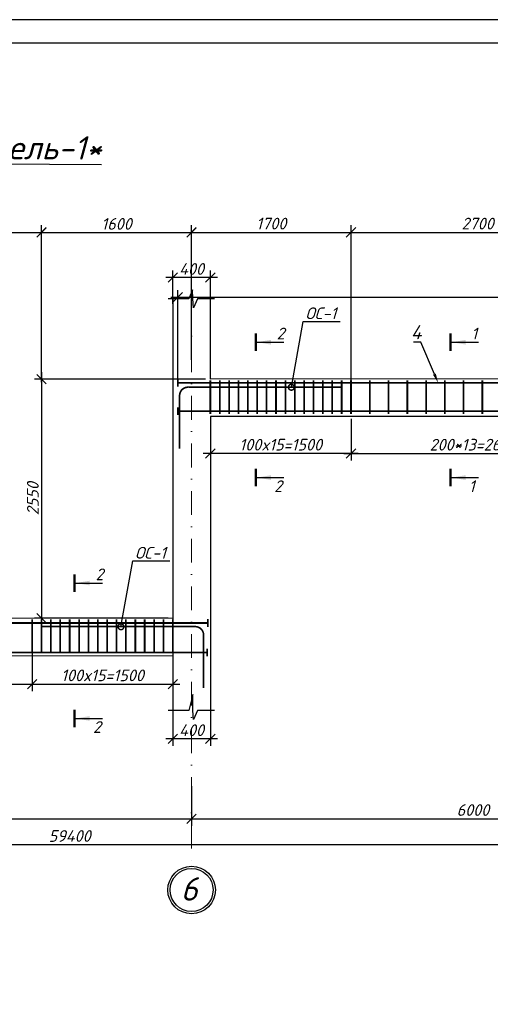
# Model space of a CAD drawing. Header units: millimetres. Extents: x -33345 to 4712671, y -3392 to 121473.
# Tile 543 of 656: x 2752464 to 2762499, y 65501 to 86501. Entities that reach past the tile are written whole.
import ezdxf
from ezdxf import colors
from ezdxf.entities.mleader import LeaderData, LeaderLine
from ezdxf.math import Vec2, Vec3

# ---------------------------------------------------------------- set-up
doc = ezdxf.new("R2010")
doc.units = ezdxf.units.MM
doc.linetypes.add('DASHDOTX2', pattern=[50.8, 25.4, -12.7, 0, -12.7])
doc.layers.add('0.25', color=7, linetype='Continuous', lineweight=25)
doc.layers.add('Лист', color=7, linetype='Continuous')
doc.styles.add('_text', font='isocpeui.ttf')
doc.styles.add('GOST 2.304', font='isocpeui.ttf')
doc.styles.add('ГОСТ 250', font='isocpeui.ttf', dxfattribs={"height": 250})
doc.styles.add('Тохир', font='isocpeui.ttf', dxfattribs={"oblique": 2, "height": 250})
doc.dimstyles.new('Islom 94', dxfattribs={"dimtxt": 250, "dimasz": 200, "dimexe": 150, "dimexo": 100, "dimgap": 60, "dimtad": 1, "dimdec": 0, "dimtxsty": '_text', "dimblk": 'OBLIQUE', "dimcen": 0, "dimdle": 150, "dimadec": 0, "dimazin": 0, "dimtfac": 1, "dimtdec": 0, "dimtmove": 0, "dimatfit": 3, "dimfxl": 1, "dimarcsym": 0})

# ---------------------------------------------------------------- blocks, each defined once
blk = doc.blocks.new('*U327')
at = {"layer": '0.25', "color": 5, "linetype": 'Continuous', "lineweight": 25, "ltscale": 100}
blk.add_lwpolyline([(-125914, 0), (0, 0), (0, 42000), (-125914, 42000), (-125914, 0)], dxfattribs=at)
at = {"layer": '0.25', "color": 7, "linetype": 'Continuous', "lineweight": 30, "ltscale": 100}
blk.add_lwpolyline([(-123914, 500), (-500, 500), (-500, 41500), (-123914, 41500), (-123914, 500)], dxfattribs=at)
blk = doc.blocks.new('_Oblique')
at = {"color": 0, "linetype": 'ByBlock', "lineweight": -2}
blk.add_line((-0.5, -0.5), (0.5, 0.5), dxfattribs=at)
blk = doc.blocks.new('*D1344')
at = {"color": 0, "lineweight": -2, "ltscale": 10, "transparency": 16777216}
for p, q in [((2755729, 71767), (2755729, 71013)), ((2756529, 71767), (2756529, 71013)), ((2756679, 71163), (2755579, 71163))]:
    blk.add_line(p, q, dxfattribs=at)
at = {"layer": 'Defpoints', "color": 0, "ltscale": 10, "transparency": 16777216}
for p in [(2755729, 71867), (2756529, 71867), (2755729, 71163)]:
    blk.add_point(p, dxfattribs=at)
at = {"color": 0, "lineweight": -2, "ltscale": 10, "transparency": 16777216, "xscale": 200, "yscale": 200, "zscale": 200, "rotation": 180}
blk.add_blockref('_Oblique', (2755729, 71163), dxfattribs=at)
at = {"color": 0, "lineweight": -2, "ltscale": 10, "transparency": 16777216, "xscale": 200, "yscale": 200, "zscale": 200}
blk.add_blockref('_Oblique', (2756529, 71163), dxfattribs=at)
at = {"color": 0, "ltscale": 10, "transparency": 16777216, "insert": (2756129, 71348), "char_height": 250, "attachment_point": 5, "style": '_text'}
blk.add_mtext('400', dxfattribs=at)
blk = doc.blocks.new('*D1345')
at = {"color": 0, "lineweight": -2, "ltscale": 10, "transparency": 16777216}
for p, q in [((2755729, 80439), (2755729, 81150)), ((2756529, 80439), (2756529, 81150)), ((2756679, 81000), (2755579, 81000))]:
    blk.add_line(p, q, dxfattribs=at)
at = {"layer": 'Defpoints', "color": 0, "ltscale": 10, "transparency": 16777216}
for p in [(2755729, 81000), (2755729, 80339), (2756529, 80339)]:
    blk.add_point(p, dxfattribs=at)
at = {"color": 0, "lineweight": -2, "ltscale": 10, "transparency": 16777216, "xscale": 200, "yscale": 200, "zscale": 200, "rotation": 180}
blk.add_blockref('_Oblique', (2755729, 81000), dxfattribs=at)
at = {"color": 0, "lineweight": -2, "ltscale": 10, "transparency": 16777216, "xscale": 200, "yscale": 200, "zscale": 200}
blk.add_blockref('_Oblique', (2756529, 81000), dxfattribs=at)
at = {"color": 0, "ltscale": 10, "transparency": 16777216, "insert": (2756129, 81185), "char_height": 250, "attachment_point": 5, "style": '_text'}
blk.add_mtext('400', dxfattribs=at)
blk = doc.blocks.new('*D2859')
at = {"color": 0, "lineweight": -2, "ltscale": 10, "transparency": 16777216}
for p, q in [((2812929, 77052), (2812929, 68756)), ((2694129, 74194), (2694129, 68756)), ((2813079, 68906), (2693979, 68906))]:
    blk.add_line(p, q, dxfattribs=at)
at = {"layer": 'Defpoints', "color": 0, "ltscale": 10, "transparency": 16777216}
for p in [(2812929, 77152), (2694129, 74294, 1359241), (2694129, 68906)]:
    blk.add_point(p, dxfattribs=at)
at = {"color": 0, "lineweight": -2, "ltscale": 10, "transparency": 16777216, "xscale": 200, "yscale": 200, "zscale": 200, "rotation": 180}
blk.add_blockref('_Oblique', (2694129, 68906), dxfattribs=at)
at = {"color": 0, "lineweight": -2, "ltscale": 10, "transparency": 16777216, "xscale": 200, "yscale": 200, "zscale": 200}
blk.add_blockref('_Oblique', (2812929, 68906), dxfattribs=at)
at = {"color": 0, "ltscale": 10, "transparency": 16777216, "insert": (2753529, 69091), "char_height": 250, "attachment_point": 5, "style": '_text'}
blk.add_mtext('59400', dxfattribs=at)
blk = doc.blocks.new('*D1405')
at = {"color": 0, "lineweight": -2, "ltscale": 10, "transparency": 16777216}
for p, q in [((2759529, 77877), (2759529, 77102)), ((2764729, 77877), (2764729, 77102)), ((2759379, 77252), (2764879, 77252))]:
    blk.add_line(p, q, dxfattribs=at)
at = {"layer": 'Defpoints', "color": 0, "ltscale": 10, "transparency": 16777216}
for p in [(2759529, 77977, 1359241), (2764729, 77977, 1359241), (2764729, 77252)]:
    blk.add_point(p, dxfattribs=at)
at = {"color": 0, "lineweight": -2, "ltscale": 10, "transparency": 16777216, "xscale": 200, "yscale": 200, "zscale": 200, "rotation": 180}
blk.add_blockref('_Oblique', (2759529, 77252), dxfattribs=at)
at = {"color": 0, "lineweight": -2, "ltscale": 10, "transparency": 16777216, "xscale": 200, "yscale": 200, "zscale": 200}
blk.add_blockref('_Oblique', (2764729, 77252), dxfattribs=at)
at = {"color": 0, "ltscale": 10, "transparency": 16777216, "insert": (2762129, 77437), "char_height": 250, "attachment_point": 5, "style": '_text'}
blk.add_mtext('200*13=2600', dxfattribs=at)
blk = doc.blocks.new('*D1469')
at = {"color": 0, "lineweight": -2, "ltscale": 10, "transparency": 16777216}
for p, q in [((2759529, 77991), (2759529, 77102)), ((2756529, 77759), (2756529, 77102)), ((2759679, 77252), (2756379, 77252))]:
    blk.add_line(p, q, dxfattribs=at)
at = {"layer": 'Defpoints', "color": 0, "ltscale": 10, "transparency": 16777216}
for p in [(2759529, 78091), (2756529, 77859), (2756529, 77252)]:
    blk.add_point(p, dxfattribs=at)
at = {"color": 0, "lineweight": -2, "ltscale": 10, "transparency": 16777216, "xscale": 200, "yscale": 200, "zscale": 200, "rotation": 180}
blk.add_blockref('_Oblique', (2756529, 77252), dxfattribs=at)
at = {"color": 0, "lineweight": -2, "ltscale": 10, "transparency": 16777216, "xscale": 200, "yscale": 200, "zscale": 200}
blk.add_blockref('_Oblique', (2759529, 77252), dxfattribs=at)
at = {"color": 0, "ltscale": 10, "transparency": 16777216, "insert": (2758029, 77437), "char_height": 250, "attachment_point": 5, "style": '_text'}
blk.add_mtext('100x15=1500', dxfattribs=at)
blk = doc.blocks.new('*D1505')
at = {"color": 0, "lineweight": -2, "ltscale": 10, "transparency": 16777216}
for p, q in [((2752729, 73071), (2752729, 72182)), ((2755729, 72839), (2755729, 72182)), ((2752579, 72332), (2755879, 72332))]:
    blk.add_line(p, q, dxfattribs=at)
at = {"layer": 'Defpoints', "color": 0, "ltscale": 10, "transparency": 16777216}
for p in [(2752729, 73171), (2755729, 72939), (2755729, 72332)]:
    blk.add_point(p, dxfattribs=at)
at = {"color": 0, "lineweight": -2, "ltscale": 10, "transparency": 16777216, "xscale": 200, "yscale": 200, "zscale": 200, "rotation": 180}
blk.add_blockref('_Oblique', (2752729, 72332), dxfattribs=at)
at = {"color": 0, "lineweight": -2, "ltscale": 10, "transparency": 16777216, "xscale": 200, "yscale": 200, "zscale": 200}
blk.add_blockref('_Oblique', (2755729, 72332), dxfattribs=at)
at = {"color": 0, "ltscale": 10, "transparency": 16777216, "insert": (2754229, 72517), "char_height": 250, "attachment_point": 5, "style": '_text'}
blk.add_mtext('100x15=1500', dxfattribs=at)
blk = doc.blocks.new('*D1506')
at = {"color": 0, "lineweight": -2, "ltscale": 10, "transparency": 16777216}
for p, q in [((2745530, 72890), (2745530, 72182)), ((2752729, 72890), (2752729, 72182)), ((2745380, 72332), (2752879, 72332))]:
    blk.add_line(p, q, dxfattribs=at)
at = {"layer": 'Defpoints', "color": 0, "ltscale": 10, "transparency": 16777216}
for p in [(2745530, 72990, 1359241), (2752729, 72990, 1359241), (2752729, 72332)]:
    blk.add_point(p, dxfattribs=at)
at = {"color": 0, "lineweight": -2, "ltscale": 10, "transparency": 16777216, "xscale": 200, "yscale": 200, "zscale": 200, "rotation": 180}
blk.add_blockref('_Oblique', (2745530, 72332), dxfattribs=at)
at = {"color": 0, "lineweight": -2, "ltscale": 10, "transparency": 16777216, "xscale": 200, "yscale": 200, "zscale": 200}
blk.add_blockref('_Oblique', (2752729, 72332), dxfattribs=at)
at = {"color": 0, "ltscale": 10, "transparency": 16777216, "insert": (2749129, 72517), "char_height": 250, "attachment_point": 5, "style": '_text'}
blk.add_mtext('200*18=3600', dxfattribs=at)
blk = doc.blocks.new('*D1514')
at = {"color": 0, "lineweight": -2, "transparency": 16777216}
for p, q in [((2745529, 78773), (2745529, 82116)), ((2752929, 78769), (2752929, 82116)), ((2745379, 81966), (2753079, 81966))]:
    blk.add_line(p, q, dxfattribs=at)
at = {"layer": 'Defpoints', "color": 0, "transparency": 16777216}
for p in [(2752929, 81966), (2745529, 78673, 1359241), (2752929, 78669, 1359241)]:
    blk.add_point(p, dxfattribs=at)
at = {"color": 0, "lineweight": -2, "transparency": 16777216, "xscale": 200, "yscale": 200, "zscale": 200, "rotation": 180}
blk.add_blockref('_Oblique', (2745529, 81966), dxfattribs=at)
at = {"color": 0, "lineweight": -2, "transparency": 16777216, "xscale": 200, "yscale": 200, "zscale": 200}
blk.add_blockref('_Oblique', (2752929, 81966), dxfattribs=at)
at = {"color": 0, "lineweight": 0, "transparency": 16777216, "insert": (2749229, 82153), "char_height": 250, "attachment_point": 5, "style": '_text'}
blk.add_mtext('3700', dxfattribs=at)
blk = doc.blocks.new('*D1515')
at = {"color": 0, "lineweight": -2, "transparency": 16777216}
for p, q in [((2752929, 79372), (2752929, 82112)), ((2756129, 79244), (2756129, 82112)), ((2752779, 81962), (2756279, 81962))]:
    blk.add_line(p, q, dxfattribs=at)
at = {"layer": 'Defpoints', "color": 0, "transparency": 16777216}
for p in [(2756129, 81962), (2752929, 79272, 1359241), (2756129, 79144, 1359241)]:
    blk.add_point(p, dxfattribs=at)
at = {"color": 0, "lineweight": -2, "transparency": 16777216, "xscale": 200, "yscale": 200, "zscale": 200, "rotation": 180}
blk.add_blockref('_Oblique', (2752929, 81962), dxfattribs=at)
at = {"color": 0, "lineweight": -2, "transparency": 16777216, "xscale": 200, "yscale": 200, "zscale": 200}
blk.add_blockref('_Oblique', (2756129, 81962), dxfattribs=at)
at = {"color": 0, "lineweight": 0, "transparency": 16777216, "insert": (2754529, 82147), "char_height": 250, "attachment_point": 5, "style": '_text'}
blk.add_mtext('1600', dxfattribs=at)
blk = doc.blocks.new('*D1516')
at = {"color": 0, "lineweight": -2, "transparency": 16777216}
for p, q in [((2756129, 79244), (2756129, 82116)), ((2759529, 79376), (2759529, 82116)), ((2755979, 81966), (2759679, 81966))]:
    blk.add_line(p, q, dxfattribs=at)
at = {"layer": 'Defpoints', "color": 0, "transparency": 16777216}
for p in [(2759529, 81966), (2759529, 79276, 1359241), (2756129, 79144, 1359241)]:
    blk.add_point(p, dxfattribs=at)
at = {"color": 0, "lineweight": -2, "transparency": 16777216, "xscale": 200, "yscale": 200, "zscale": 200, "rotation": 180}
blk.add_blockref('_Oblique', (2756129, 81966), dxfattribs=at)
at = {"color": 0, "lineweight": -2, "transparency": 16777216, "xscale": 200, "yscale": 200, "zscale": 200}
blk.add_blockref('_Oblique', (2759529, 81966), dxfattribs=at)
at = {"color": 0, "lineweight": 0, "transparency": 16777216, "insert": (2757829, 82153), "char_height": 250, "attachment_point": 5, "style": '_text'}
blk.add_mtext('1700', dxfattribs=at)
blk = doc.blocks.new('*D2918')
at = {"color": 0, "lineweight": -2, "transparency": 16777216}
for p, q in [((2759529, 78773), (2759529, 82116)), ((2764929, 78769), (2764929, 82116)), ((2759379, 81966), (2765079, 81966))]:
    blk.add_line(p, q, dxfattribs=at)
at = {"layer": 'Defpoints', "color": 0, "transparency": 16777216}
for p in [(2764929, 81966), (2759529, 78673, 1359241), (2764929, 78669, 1359241)]:
    blk.add_point(p, dxfattribs=at)
at = {"color": 0, "lineweight": -2, "transparency": 16777216, "xscale": 200, "yscale": 200, "zscale": 200, "rotation": 180}
blk.add_blockref('_Oblique', (2759529, 81966), dxfattribs=at)
at = {"color": 0, "lineweight": -2, "transparency": 16777216, "xscale": 200, "yscale": 200, "zscale": 200}
blk.add_blockref('_Oblique', (2764929, 81966), dxfattribs=at)
at = {"color": 0, "lineweight": 0, "transparency": 16777216, "insert": (2762229, 82153), "char_height": 250, "attachment_point": 5, "style": '_text'}
blk.add_mtext('2700', dxfattribs=at)
blk = doc.blocks.new('_DotSmall')
at = {"color": 0, "linetype": 'ByBlock', "const_width": 0.5}
blk.add_lwpolyline([(-0.0625, 0, 1), (0.0625, 0, 1)], format="xyb", close=True, dxfattribs=at)
blk = doc.blocks.new('*D2937')
at = {"color": 0, "lineweight": -2, "ltscale": 10, "transparency": 16777216}
for p, q in [((2756129, 70155), (2756129, 69310)), ((2742129, 69997), (2742129, 69310)), ((2741979, 69460), (2756279, 69460))]:
    blk.add_line(p, q, dxfattribs=at)
at = {"layer": 'Defpoints', "color": 0, "ltscale": 10, "transparency": 16777216}
for p in [(2756129, 70255), (2742129, 70097), (2756129, 69460)]:
    blk.add_point(p, dxfattribs=at)
at = {"color": 0, "lineweight": -2, "ltscale": 10, "transparency": 16777216, "xscale": 200, "yscale": 200, "zscale": 200, "rotation": 180}
blk.add_blockref('_Oblique', (2742129, 69460), dxfattribs=at)
at = {"color": 0, "lineweight": -2, "ltscale": 10, "transparency": 16777216, "xscale": 200, "yscale": 200, "zscale": 200}
blk.add_blockref('_Oblique', (2756129, 69460), dxfattribs=at)
at = {"color": 0, "ltscale": 10, "transparency": 16777216, "insert": (2749129, 69646), "char_height": 250, "attachment_point": 5, "style": '_text'}
blk.add_mtext('7000', dxfattribs=at)
blk = doc.blocks.new('*D2938')
at = {"color": 0, "lineweight": -2, "ltscale": 10, "transparency": 16777216}
for p, q in [((2768129, 70474), (2768129, 69310)), ((2756129, 70155), (2756129, 69310)), ((2755979, 69460), (2768279, 69460))]:
    blk.add_line(p, q, dxfattribs=at)
at = {"layer": 'Defpoints', "color": 0, "ltscale": 10, "transparency": 16777216}
for p in [(2768129, 70574), (2756129, 70255), (2768129, 69460)]:
    blk.add_point(p, dxfattribs=at)
at = {"color": 0, "lineweight": -2, "ltscale": 10, "transparency": 16777216, "xscale": 200, "yscale": 200, "zscale": 200, "rotation": 180}
blk.add_blockref('_Oblique', (2756129, 69460), dxfattribs=at)
at = {"color": 0, "lineweight": -2, "ltscale": 10, "transparency": 16777216, "xscale": 200, "yscale": 200, "zscale": 200}
blk.add_blockref('_Oblique', (2768129, 69460), dxfattribs=at)
at = {"color": 0, "ltscale": 10, "transparency": 16777216, "insert": (2762129, 69645), "char_height": 250, "attachment_point": 5, "style": '_text'}
blk.add_mtext('6000', dxfattribs=at)
blk = doc.blocks.new('*D2943')
at = {"color": 0, "lineweight": -2, "transparency": 16777216}
for p, q in [((2755837, 78855), (2755837, 80735)), ((2773441, 78795), (2773441, 80735)), ((2755687, 80585), (2773591, 80585))]:
    blk.add_line(p, q, dxfattribs=at)
at = {"layer": 'Defpoints', "color": 0, "transparency": 16777216}
for p in [(2773441, 80585), (2755837, 78755), (2773441, 78695, -1359241)]:
    blk.add_point(p, dxfattribs=at)
at = {"color": 0, "lineweight": -2, "transparency": 16777216, "xscale": 200, "yscale": 200, "zscale": 200, "rotation": 180}
blk.add_blockref('_Oblique', (2755837, 80585), dxfattribs=at)
at = {"color": 0, "lineweight": -2, "transparency": 16777216, "xscale": 200, "yscale": 200, "zscale": 200}
blk.add_blockref('_Oblique', (2773441, 80585), dxfattribs=at)
at = {"color": 0, "lineweight": 0, "transparency": 16777216, "insert": (2764639, 80770), "char_height": 250, "attachment_point": 5, "style": '_text'}
blk.add_mtext('8802', dxfattribs=at)
blk = doc.blocks.new('*D2944')
at = {"color": 0, "lineweight": -2, "transparency": 16777216}
for p, q in [((2752929, 78985), (2752929, 73585)), ((2756429, 78835), (2752779, 78835)), ((2755629, 73735), (2752779, 73735))]:
    blk.add_line(p, q, dxfattribs=at)
at = {"layer": 'Defpoints', "color": 0, "transparency": 16777216}
for p in [(2756529, 78835), (2752929, 73735), (2755729, 73735)]:
    blk.add_point(p, dxfattribs=at)
at = {"color": 0, "lineweight": -2, "transparency": 16777216, "xscale": 200, "yscale": 200, "zscale": 200}
for p, rotation in [((2752929, 78835), 90), ((2752929, 73735), 270)]:
    blk.add_blockref('_Oblique', p, dxfattribs=dict(at, rotation=rotation))
at = {"color": 0, "lineweight": 0, "transparency": 16777216, "insert": (2752744, 76285), "char_height": 250, "attachment_point": 5, "rotation": 90, "style": '_text'}
blk.add_mtext('2550', dxfattribs=at)

msp = doc.modelspace()

# ---------------------------------------------------------------- linework, layer by layer
at = {"color": 177, "lineweight": 25, "ltscale": 10, "true_color": 0x293189}
for p, q in [((2755729.328, 80553.939), (2755729.328, 71769.72)), ((2756529.328, 78834.955), (2756529.328, 80550.332)), ((2767729.328, 78841.039), (2756529.328, 78834.955)), ((2767729.328, 78041.039), (2756529.328, 78038.644)), ((2756529.328, 78038.644), (2756529.328, 71769.72))]:
    msp.add_line(p, q, dxfattribs=at)
at = {"color": 1, "linetype": 'DASHDOTX2', "lineweight": 5, "ltscale": 20}
msp.add_line((2756129.483, 80510.221), (2756129.483, 68447.111), dxfattribs=at)
at = {"color": 116, "true_color": 0x136734}
for p, q in [((2757521.18, 79622.392), (2758092.888, 79622.393)), ((2761672.791, 79622.392), (2762244.499, 79622.393)), ((2757521.18, 76735.179), (2758092.888, 76735.18)), ((2761672.791, 76735.179), (2762244.499, 76735.18)), ((2753658.255, 74485.634), (2754229.963, 74485.634)), ((2753658.255, 71598.421), (2754229.963, 71598.421))]:
    msp.add_line(p, q, dxfattribs=at)
at = {"color": 177, "ltscale": 10, "true_color": 0x293189}
msp.add_line((2755729.328, 78041.039), (2755729.328, 71769.72), dxfattribs=at)
at = {"color": 154, "lineweight": 0}
for p, q in [((2742529.328, 73734.955), (2755729.328, 73734.955)), ((2742529.328, 72934.955), (2755729.328, 72934.955))]:
    msp.add_line(p, q, dxfattribs=at)
at = {"color": 7}
for points in [[(2756615.331, 80550.332), (2756257.925, 80550.332), (2756166.674, 80356.153), (2756157.891, 80549.22), (2756150.159, 80740.959), (2756068.397, 80550.332), (2755630.082, 80550.332)], [(2756615.331, 71769.72), (2756257.925, 71769.72), (2756166.674, 71575.54), (2756157.891, 71768.607), (2756157.64, 72108.903), (2756068.397, 71769.72), (2755630.082, 71769.72)]]:
    msp.add_lwpolyline(points, dxfattribs=at)
at = {"color": 116, "linetype": 'Continuous', "lineweight": 50, "ltscale": 100, "true_color": 0x136734}
for points in [[(2757496.181, 79437.668), (2757496.18, 79807.116)], [(2761647.791, 79437.668), (2761647.791, 79807.116)], [(2757496.181, 76550.455), (2757496.18, 76919.903)], [(2761647.791, 76550.455), (2761647.791, 76919.903)], [(2753633.256, 74300.91), (2753633.255, 74670.358)], [(2753633.256, 71413.697), (2753633.255, 71783.145)]]:
    msp.add_lwpolyline(points, dxfattribs=at)
at = {"ltscale": 100, "const_width": 36.895}
for points in [[(2755837.01, 78836.825), (2755837.01, 78672.406)], [(2755837.01, 78836.825), (2755837.01, 78672.406)], [(2755837.118, 78235.568), (2755837.118, 78071.15)], [(2755837.118, 78235.568), (2755837.118, 78071.15)], [(2756478.283, 73716.062), (2756478.283, 73551.644)], [(2756478.283, 73633.853), (2741967.788, 73633.853)], [(2756461.322, 73086.962), (2756461.322, 72922.543)], [(2756461.322, 73004.752), (2741950.827, 73004.752)]]:
    msp.add_lwpolyline(points, dxfattribs=at)
at = {"ltscale": 100, "const_width": 36.895, "elevation": -1359241.496}
msp.add_lwpolyline([(2773440.671, 78695.24), (2771439.899, 78693.741), (2771439.899, 78693.741), (2771439.899, 78693.741), (2771439.899, 78693.741, -0.177499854), (2771401.118, 78707.94), (2771354.867, 78747.081, 0.177499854), (2771316.086, 78761.281), (2769809.118, 78760.683), (2755837.01, 78754.616)], format="xyb", dxfattribs=at)
at = {"color": 32, "ltscale": 100, "true_color": 0xcd6928, "const_width": 36.895}
for points in [[(2756529.328, 78810.129), (2756529.328, 78091.476)], [(2756729.328, 78810.129), (2756729.328, 78091.476)], [(2756929.328, 78810.129), (2756929.328, 78091.476)], [(2757129.328, 78810.129), (2757129.328, 78091.476)], [(2757329.328, 78810.129), (2757329.328, 78091.476)], [(2757529.328, 78810.129), (2757529.328, 78091.476)], [(2757729.328, 78810.129), (2757729.328, 78091.476)], [(2757929.328, 78810.129), (2757929.328, 78091.476)], [(2758129.328, 78810.129), (2758129.328, 78091.476)], [(2758329.328, 78810.129), (2758329.328, 78091.476)], [(2758529.328, 78810.129), (2758529.328, 78091.476)], [(2758729.328, 78810.129), (2758729.328, 78091.476)], [(2758929.328, 78810.129), (2758929.328, 78091.476)], [(2758929.328, 78810.129), (2758929.328, 78091.476)], [(2759129.328, 78810.129), (2759129.328, 78091.476)], [(2759329.328, 78810.129), (2759329.328, 78091.476)], [(2759529.328, 78810.129), (2759529.328, 78091.476)], [(2759929.328, 78810.129), (2759929.328, 78091.476)], [(2760329.328, 78810.129), (2760329.328, 78091.476)], [(2760729.328, 78810.129), (2760729.328, 78091.476)], [(2761129.328, 78810.129), (2761129.328, 78091.476)], [(2761529.328, 78810.129), (2761529.328, 78091.476)], [(2761929.328, 78810.129), (2761929.328, 78091.476)], [(2762329.328, 78810.129), (2762329.328, 78091.476)], [(2752729.017, 73710.129), (2752729.017, 72991.476)], [(2752929.017, 73710.129), (2752929.017, 72991.476)], [(2753129.017, 73710.129), (2753129.017, 72991.476)], [(2753329.017, 73710.129), (2753329.017, 72991.476)], [(2753329.017, 73710.129), (2753329.017, 72991.476)], [(2753529.017, 73710.129), (2753529.017, 72991.476)], [(2753729.017, 73710.129), (2753729.017, 72991.476)], [(2753929.017, 73710.129), (2753929.017, 72991.476)], [(2754129.017, 73710.129), (2754129.017, 72991.476)], [(2754329.017, 73710.129), (2754329.017, 72991.476)], [(2754529.017, 73710.129), (2754529.017, 72991.476)], [(2754729.017, 73710.129), (2754729.017, 72991.476)], [(2754929.017, 73710.129), (2754929.017, 72991.476)], [(2755129.017, 73710.129), (2755129.017, 72991.476)], [(2755329.017, 73710.129), (2755329.017, 72991.476)], [(2755529.017, 73710.129), (2755529.017, 72991.476)], [(2755729.017, 73710.129), (2755729.017, 72991.476)]]:
    msp.add_lwpolyline(points, dxfattribs=at)
at = {"color": 5, "ltscale": 100, "const_width": 35}
for points in [[(2755873.771, 77350.882), (2755873.771, 78484.451, -0.432221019), (2756063.342, 78662.781), (2759329.328, 78662.781)], [(2756384.884, 72244.798), (2756384.884, 73378.367, 0.432221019), (2756195.314, 73556.697), (2752929.328, 73556.697)]]:
    msp.add_lwpolyline(points, format="xyb", dxfattribs=at)
at = {"ltscale": 100, "const_width": 36.895}
msp.add_lwpolyline([(2777002.347, 78215.906), (2775001.576, 78218.124), (2775001.576, 78218.124), (2775001.576, 78218.124), (2775001.576, 78218.124, 0.177499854), (2774962.789, 78203.938), (2774916.524, 78164.814, -0.177499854), (2774877.738, 78150.629), (2768209.747, 78151.277), (2755837.118, 78153.359)], format="xyb", dxfattribs=at)
at = {"color": 18, "ltscale": 15, "true_color": 0x000000}
msp.add_circle((2756129.483, 67939.597), 507.514, dxfattribs=at)
at = {"color": 1, "lineweight": 30, "ltscale": 15}
msp.add_circle((2756129.483, 67939.597), 457.514, dxfattribs=at)
at = {"color": 116, "true_color": 0x136734}
for points in [[(2757521.18, 79622.392), (2757821.631, 79672.671), (2757821.631, 79572.115)], [(2761672.791, 79622.392), (2761973.241, 79672.671), (2761973.241, 79572.115)], [(2757521.18, 76735.179), (2757821.631, 76785.458), (2757821.631, 76684.902)], [(2761672.791, 76735.179), (2761973.241, 76785.458), (2761973.241, 76684.902)], [(2753658.255, 74485.634), (2753958.706, 74535.912), (2753958.706, 74435.356)], [(2753658.255, 71598.421), (2753958.706, 71648.699), (2753958.706, 71548.143)]]:
    msp.add_solid(points, dxfattribs=at)

# ---------------------------------------------------------------- block references
at = {"layer": 'Лист', "ltscale": 100, "transparency": 33554687}
msp.add_blockref('*U327', (2816119.017, 44501.326, 1359241.5), dxfattribs=at)

# ---------------------------------------------------------------- texts
at = {"color": 116, "true_color": 0x136734, "style": '_text'}
for s, p in [('2', (2757890.234, 76426.34)), ('1', (2762041.844, 76426.34)), ('2', (2754027.309, 71289.582))]:
    msp.add_text(s, height=250, dxfattribs=at).set_placement(p)
at = {"color": 177, "ltscale": 10, "true_color": 0x293189, "insert": (2752622.806, 83772.974), "char_height": 500, "width": 5341.60349, "attachment_point": 5, "rotation": 359.7044053, "style": 'ГОСТ 250'}
msp.add_mtext('{\\LРигель-1*}', dxfattribs=at)
at = {"color": 116, "true_color": 0x136734, "char_height": 250, "width": 186.33523, "attachment_point": 1, "style": '_text'}
for s, insert in [('2', (2757943.655, 79933.296)), ('1', (2762095.266, 79933.296)), ('2', (2754080.73, 74796.537))]:
    msp.add_mtext(s, dxfattribs=dict(at, insert=insert))
at = {"insert": (2756259.156, 67711.611, 473082.499), "char_height": 500, "width": 333.15362, "attachment_point": 9, "style": 'GOST 2.304'}
msp.add_mtext('6', dxfattribs=at)

# ---------------------------------------------------------------- dimensions: what is measured, and where the dimension line sits
at = {"color": 154, "lineweight": 0}
for base, p1, p2, picture, middle in [((2752929.328, 81965.919, -1359241.496), (2745529.328, 78672.533), (2752929.328, 78668.616), '*D1514', (2749229.328, 82152.529, -1359241.496)), ((2756129.483, 81962.001, -1359241.496), (2752929.328, 79272.259), (2756129.483, 79144.463), '*D1515', (2754529.405, 82147.001, -1359241.496)), ((2759529.328, 81965.919, -1359241.496), (2756129.483, 79144.463), (2759529.328, 79276.177), '*D1516', (2757829.405, 82152.529, -1359241.496)), ((2764929.328, 81965.919, -1359241.496), (2759529.328, 78672.533), (2764929.328, 78668.616), '*D2918', (2762229.328, 82152.529, -1359241.496)), ((2773440.671, 80584.55), (2755837.01, 78754.616), (2773440.671, 78695.24, -1359241.496), '*D2943', (2764638.841, 80769.55))]:
    dim = msp.add_linear_dim(base=base, p1=p1, p2=p2, dimstyle='Islom 94', override={"dimlfac": 0.5, "dimtmove": 1}, dxfattribs=at)
    dim.commit()
    dim.dimension.update_dxf_attribs({"geometry": picture, "text_midpoint": middle})
at = {"color": 177, "ltscale": 10, "true_color": 0x293189}
for base, p1, p2, text, picture, middle in [((2755729.328, 80999.817), (2756529.328, 80338.989), (2755729.328, 80338.989), '400', '*D1345', (2756129.328, 81184.817)), ((2756529.328, 77251.951), (2759529.328, 78091.476), (2756529.328, 77859.271), '100x15=<>', '*D1469', (2758029.328, 77436.951)), ((2764729.328, 77251.951, -1359241.496), (2759529.328, 77977.376), (2764729.328, 77977.376), '200*13=<>', '*D1405', (2762129.328, 77436.951, -1359241.496)), ((2752729.017, 72331.831, -1359241.496), (2745529.638, 72990.337), (2752729.017, 72990.337), '200*18=<>', '*D1506', (2749129.328, 72516.831, -1359241.496)), ((2755729.328, 71162.641), (2756529.328, 71866.993), (2755729.328, 71866.993), '400', '*D1344', (2756129.328, 71347.641))]:
    dim = msp.add_linear_dim(base=base, p1=p1, p2=p2, text=text, dimstyle='Islom 94', override={"dimlfac": 0.5}, dxfattribs=at)
    dim.commit()
    dim.dimension.update_dxf_attribs({"geometry": picture, "text_midpoint": middle})
at = {"color": 154, "lineweight": 0}
dim = msp.add_linear_dim(base=(2752929.328, 73734.955), p1=(2756529.328, 78834.955), p2=(2755729.328, 73734.955), angle=90, dimstyle='Islom 94', override={"dimlfac": 0.5, "dimtmove": 1}, dxfattribs=at)
dim.commit()
dim.dimension.update_dxf_attribs({"geometry": '*D2944', "text_midpoint": (2752744.328, 76284.955)})
at = {"color": 177, "ltscale": 10, "true_color": 0x293189}
for base, p1, p2, picture, middle in [((2694129.483, 68906.337, -1359241.496), (2812929.483, 77151.696, -1359241.496), (2694129.483, 74293.565), '*D2859', (2753529.483, 69091.337, -1359241.496)), ((2768129.483, 69459.503), (2756129.483, 70254.915), (2768129.483, 70573.924), '*D2938', (2762129.483, 69644.503)), ((2756129.483, 69459.503), (2742129.483, 70096.944), (2756129.483, 70254.915), '*D2937', (2749129.483, 69646.113))]:
    dim = msp.add_linear_dim(base=base, p1=p1, p2=p2, dimstyle='Islom 94', override={"dimlfac": 0.5}, dxfattribs=at)
    dim.commit()
    dim.dimension.update_dxf_attribs({"geometry": picture, "text_midpoint": middle})
dim = msp.add_linear_dim(base=(2755729.017, 72331.831), p1=(2752729.017, 73171.356), p2=(2755729.017, 72939.151), angle=180, text='100x15=<>', dimstyle='Islom 94', override={"dimlfac": 0.5}, dxfattribs=at)
dim.commit()
dim.dimension.update_dxf_attribs({"geometry": '*D1505', "text_midpoint": (2754229.017, 72516.831)})

# ---------------------------------------------------------------- leaders
at = {"color": 177, "lineweight": 25, "true_color": 0x293189}
ml = msp.add_multileader_mtext('Standard', dxfattribs=at)
ml.set_content('ОС-1', color=(41, 49, 137), style='Тохир')
ml.set_leader_properties()
ml.set_arrow_properties(name='DOTSMALL')
ml.build(insert=Vec2(0, 0))
ml.multileader.update_dxf_attribs({"text_left_attachment_type": 6, "text_right_attachment_type": 6, "dogleg_length": 0.36, "arrow_head_size": 250})
ctx = ml.context
ctx.base_point, ctx.char_height, ctx.arrow_head_size, ctx.plane_origin = Vec3(2758510.003, 80065.101), 250, 250, Vec3(2764913.41, 79254.58)
ctx.left_attachment, ctx.right_attachment, ctx.text_align_type = 6, 6, 1
notes = []
notes.append((ctx, [(0, (1, 1, 0), (2758509.643, 80065.101), (1, 0), 0.36, [(0, [(2758256.774, 78662.781)], 0, [])])]))
ctx.mtext.insert, ctx.mtext.alignment, ctx.mtext.flow_direction = Vec3(2758885.128, 80365.101), 2, 5
at = {"color": 226, "lineweight": 25, "true_color": 0x691c66}
ml = msp.add_multileader_mtext('Standard', dxfattribs=at)
ml.set_content('4', color=(105, 28, 102), style='Тохир')
ml.set_leader_properties()
ml.build(insert=Vec2(0, 0))
ml.multileader.update_dxf_attribs({"text_left_attachment_type": 6, "text_right_attachment_type": 6, "dogleg_length": 0.36, "arrow_head_size": 200})
ctx = ml.context
ctx.base_point, ctx.char_height, ctx.arrow_head_size, ctx.plane_origin = Vec3(2760815.735, 79625.545, -1359241.496), 300, 200, Vec3(2738951.09, 75732.302, -1359241.496)
ctx.left_attachment, ctx.right_attachment, ctx.text_align_type = 6, 6, 1
notes.append((ctx, [(0, (1, 1, 0), (2761015.798, 79625.545, -1359241.496), (-1, 0), 0.36, [(0, [(2761385.885, 78756.715, -1359241.496)], 0, [])])]))
ctx.mtext.insert, ctx.mtext.width, ctx.mtext.alignment, ctx.mtext.flow_direction = Vec3(2760915.587, 79985.545, -1359241.496), 148.95385, 2, 5
at = {"color": 177, "lineweight": 25, "true_color": 0x293189}
ml = msp.add_multileader_mtext('Standard', dxfattribs=at)
ml.set_content('ОС-1', color=(41, 49, 137), style='Тохир')
ml.set_leader_properties()
ml.set_arrow_properties(name='DOTSMALL')
ml.build(insert=Vec2(0, 0))
ml.multileader.update_dxf_attribs({"text_left_attachment_type": 6, "text_right_attachment_type": 6, "dogleg_length": 0.36, "arrow_head_size": 250})
ctx = ml.context
ctx.base_point, ctx.char_height, ctx.arrow_head_size, ctx.plane_origin = Vec3(2754875.616, 74956.687), 250, 250, Vec3(2761279.023, 74150.165)
ctx.left_attachment, ctx.right_attachment, ctx.text_align_type = 6, 6, 1
notes.append((ctx, [(0, (1, 1, 0), (2754875.256, 74956.687), (1, 0), 0.36, [(0, [(2754622.387, 73554.366)], 0, [])])]))
ctx.mtext.insert, ctx.mtext.alignment, ctx.mtext.flow_direction = Vec3(2755250.74, 75256.687), 2, 5
for ctx, leaders in notes:
    for number, flags, end, landing, length, lines in leaders:
        leader = LeaderData()
        leader.index, (leader.has_last_leader_line, leader.has_dogleg_vector, leader.attachment_direction) = number, flags
        leader.last_leader_point, leader.dogleg_vector, leader.dogleg_length = Vec3(end), Vec3(landing), length
        for number, points, colour, breaks in lines:
            line = LeaderLine()
            line.index, line.vertices, line.color, line.breaks = number, Vec3.list(points), colors.encode_raw_color(colour), breaks
            leader.lines.append(line)
        ctx.leaders.append(leader)

doc.saveas('drawing.dxf')
